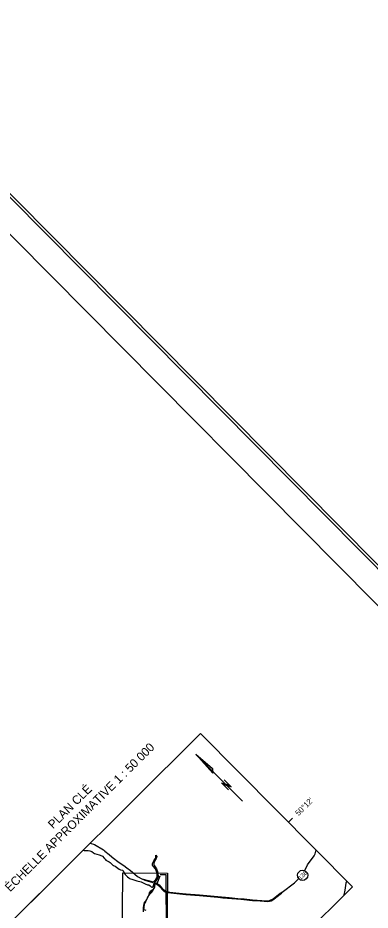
# Model space of a CAD drawing. Extents: x 381879 to 384696, y 5564785 to 5567594.
# Drawn here: x 383921 to 384166, y 5566974 to 5567594 of the extents above; entities that cross this region are included whole.
import ezdxf

# ---------------------------------------------------------------- set-up
doc = ezdxf.new("R2010")
doc.units = 0
doc.layers.add('Niveau 60', color=7, linetype='Continuous')
doc.layers.add('Niveau 63', color=7, linetype='Continuous')

msp = doc.modelspace()

# ---------------------------------------------------------------- linework, layer by layer
at = {"layer": 'Niveau 60'}
msp.add_lwpolyline([(382780.54, 5564785.16), (381879.11, 5565693.82), (383794.51, 5567593.97), (384695.95, 5566685.3), (382780.55, 5564785.15)], dxfattribs=at)
for points in [[(381881.93, 5565693.86), (383794.53, 5567591.15), (384693.12, 5566685.31), (382780.52, 5564788.02)], [(383794.43, 5567565.69), (383439.46, 5567213.56), (384312.69, 5566333.28), (384667.66, 5566685.41)]]:
    msp.add_lwpolyline(points, close=True, dxfattribs=at)
at = {"layer": 'Niveau 63'}
for p, q in [((384109.54, 5567035.03), (384112.38, 5567037.85)), ((384007.47, 5566995.75), (384012.8, 5566994.3)), ((384012.8, 5566994.3), (384015.27, 5566993.51)), ((384018.07, 5566992.31), (384020.13, 5566997.76)), ((384017.03, 5566992.46), (384017.94, 5566991.95)), ((384017.2, 5566992.9), (384018.07, 5566992.31)), ((384021.89, 5566988.67), (384024.24, 5566986.97)), ((384027.71, 5566985.82), (384038.12, 5566984.83)), ((384038.12, 5566984.83), (384047.54, 5566984)), ((384047.53, 5566984.44), (384060.31, 5566983.32)), ((384047.54, 5566984), (384060.28, 5566982.84)), ((384060.31, 5566983.32), (384068.2, 5566982.65)), ((384068.2, 5566982.65), (384076.31, 5566981.85)), ((384076.31, 5566981.85), (384078.78, 5566981.65)), ((384076.25, 5566981.45), (384084.36, 5566980.69)), ((384078.78, 5566981.65), (384084.43, 5566981.13))]:
    msp.add_line(p, q, dxfattribs=at)
for points in [[(384012.04, 5566849.33), (384154.03, 5566990.18), (384048.39, 5567096.67), (383906.4, 5566955.82)], [(384056.8, 5567068.97), (384045.06, 5567082.31), (384056.53, 5567072.23)], [(384069.54, 5567059.57), (384064.11, 5567061.31), (384063.01, 5567062.47), (384068.45, 5567060.68)]]:
    msp.add_lwpolyline(points, close=True, dxfattribs=at)
for points in [[(384077.42, 5567049.64), (384056.67, 5567070.59), (384045.06, 5567082.3)], [(384067.87, 5567057.57), (384063.01, 5567062.47), (384069.54, 5567059.57), (384064.69, 5567064.46)], [(383971.44, 5567020.34), (383974.61, 5567019.62), (383980.74, 5567015.72), (383981.48, 5567015.25), (383981.86, 5567014.99)], [(384108.05, 5566944.57), (384012.04, 5566849.33), (383906.4, 5566955.82), (383966.71, 5567015.65)], [(383966.71, 5567015.65), (383967.31, 5567015.4), (383968.81, 5567015.27), (383970.16, 5567015.27), (383971.39, 5567015.07), (383972.69, 5567014.58), (383973.78, 5567013.72), (383974.48, 5567013.28), (383977.89, 5567012.42), (383979.76, 5567011.72), (383980.22, 5567011.42), (383981.23, 5567010.07), (383981.92, 5567009.38), (383982.54, 5567008.73), (383984.23, 5567007.72), (383984.84, 5567007.37), (383985.5, 5567006.96), (383987.59, 5567004.98), (383987.85, 5567004.86), (383988.89, 5567004.35), (383989.79, 5567003.73), (383991.69, 5567002.43), (383992.56, 5567001.98), (383994.21, 5567001.59), (383994.74, 5567000.6), (383995.33, 5566999.44), (383995.79, 5566998.78), (383997.57, 5566997.05), (383998.49, 5566996.27), (383998.99, 5566995.92), (384001.2, 5566995.27), (384004.12, 5566994.38), (384006.94, 5566993.55), (384009.72, 5566992.2), (384011.53, 5566991.53), (384012.32, 5566991.39), (384013.28, 5566990.75), (384013.86, 5566990.1), (384014.37, 5566989.86), (384014.81, 5566989.9), (384015.34, 5566990.4), (384016.22, 5566993.31), (384016.15, 5566994.14), (384017.17, 5566995.22), (384017.81, 5566996.28), (384018.14, 5566997.25), (384018.18, 5566998.94), (384017.96, 5567000.01), (384017.46, 5567001.4), (384016.89, 5567002.58), (384015.55, 5567004.24), (384014.95, 5567005.23), (384014.93, 5567006.41), (384015.32, 5567007.34), (384015.69, 5567007.79), (384015.77, 5567008.18), (384016.77, 5567009.51), (384017.2, 5567010.44), (384017.31, 5567011.48), (384017.24, 5567012.14), (384017.82, 5567011.13), (384017.47, 5567009.87), (384017.08, 5567009.19), (384016.32, 5567007.92), (384015.9, 5567006.51), (384015.86, 5567005.58), (384016.18, 5567004.67), (384017.59, 5567002.53), (384018.36, 5567000.74), (384018.65, 5566999.57)], [(383981.86, 5567014.99), (383984.75, 5567012.53), (383986.66, 5567010.93)], [(384127.32, 5567011.64), (384128.08, 5567013.12), (384128.67, 5567015.74)], [(383986.66, 5567010.93), (383986.88, 5567010.73), (383991.68, 5567007.08)], [(383991.68, 5567007.08), (383994.91, 5567004.84), (383997.03, 5567003.34), (383999.66, 5567001.53), (384002.6, 5566998.98)], [(384120.8, 5567001.35), (384122.82, 5567005.34), (384127.32, 5567011.64)], [(384025.29, 5566999.64), (384024.86, 5566946.14), (383993.86, 5566946.39), (383994.29, 5566999.89), (384025.29, 5566999.63)], [(384002.6, 5566998.98), (384004.54, 5566997.31), (384007.47, 5566995.75)], [(384007.47, 5566995.75), (384009.57, 5566994.78), (384015.19, 5566993.06)], [(384018.65, 5566999.57), (384018.79, 5566997.21), (384018.12, 5566995.74), (384016.81, 5566993.67), (384016.5, 5566992.55), (384016.44, 5566991.45), (384015.78, 5566989.17), (384015.32, 5566988.38), (384014.65, 5566987.75), (384013.87, 5566987.34), (384013.3, 5566986.81), (384012.67, 5566986.03), (384012.05, 5566983.95), (384011.78, 5566983.59), (384011.12, 5566981.96), (384010.15, 5566980.48), (384009.11, 5566979.22), (384008.56, 5566977.18), (384008.37, 5566975.64), (384008.4, 5566972.64)], [(384016.36, 5566993.08), (384016.36, 5566993.13), (384016.36, 5566993.18), (384016.36, 5566993.27), (384016.36, 5566993.32), (384016.36, 5566993.36), (384016.37, 5566993.4), (384016.38, 5566993.44), (384016.4, 5566993.48), (384016.41, 5566993.52), (384016.44, 5566993.59), (384016.46, 5566993.63), (384016.5, 5566993.7), (384016.53, 5566993.74), (384016.56, 5566993.77), (384016.58, 5566993.8), (384016.62, 5566993.82), (384016.66, 5566993.85), (384016.69, 5566993.86), (384016.73, 5566993.88), (384016.82, 5566993.9), (384016.85, 5566993.92), (384016.89, 5566993.94), (384016.97, 5566993.98), (384017.01, 5566994.01), (384017.04, 5566994.03), (384017.08, 5566994.06), (384017.1, 5566994.09), (384017.16, 5566994.16), (384017.19, 5566994.19), (384017.23, 5566994.24), (384017.26, 5566994.27), (384017.3, 5566994.3), (384017.34, 5566994.32), (384017.37, 5566994.34)], [(384017.37, 5566994.34), (384017.49, 5566994.5), (384017.67, 5566994.78), (384017.75, 5566994.87), (384017.86, 5566994.98), (384017.92, 5566995.17), (384017.99, 5566995.28), (384018.06, 5566995.36), (384018.16, 5566995.5)], [(384018.16, 5566995.5), (384018.22, 5566995.63), (384018.28, 5566995.76), (384018.34, 5566995.88), (384018.39, 5566996)], [(384018.39, 5566996), (384018.42, 5566996.1), (384018.46, 5566996.31), (384018.46, 5566996.44), (384018.46, 5566996.57), (384018.49, 5566996.67), (384018.55, 5566996.77), (384018.61, 5566996.85), (384018.65, 5566996.92), (384018.73, 5566997), (384018.83, 5566997.04), (384018.94, 5566997.05), (384019.07, 5566997.01), (384019.18, 5566996.96), (384019.27, 5566996.9), (384019.39, 5566996.9), (384019.46, 5566996.95), (384019.5, 5566997.04), (384019.49, 5566997.1), (384019.37, 5566997.18), (384019.28, 5566997.24), (384019.14, 5566997.33), (384019.04, 5566997.38), (384018.92, 5566997.45), (384018.84, 5566997.52), (384018.78, 5566997.63), (384018.75, 5566997.8), (384018.76, 5566997.95), (384018.77, 5566998.08), (384018.8, 5566998.19), (384018.79, 5566998.33), (384018.79, 5566998.46), (384018.78, 5566998.57), (384018.77, 5566998.6), (384018.81, 5566998.61)], [(384018.81, 5566998.61), (384018.91, 5566998.62)], [(384020.13, 5566998.62), (384020.71, 5566998.62)], [(384020.71, 5566998.62), (384024.1, 5566998.61)], [(384024.1, 5566998.61), (384024.15, 5566995.06)], [(384024.15, 5566995.06), (384024.33, 5566960.15)], [(384105.21, 5566986.46), (384113.62, 5566992.89), (384116.62, 5566995.8)], [(384147.89, 5566984.09), (384154.03, 5566990.18), (384149.95, 5566994.28)], [(384149.95, 5566994.28), (384149.94, 5566993.76), (384149.49, 5566992.68), (384149.12, 5566991.11), (384148.74, 5566987.89), (384147.99, 5566984.51), (384147.89, 5566984.09)], [(384014.34, 5566986.65), (384014.31, 5566986.61), (384014.29, 5566986.56), (384014.28, 5566986.52), (384014.25, 5566986.45), (384014.24, 5566986.4), (384014.24, 5566986.36), (384014.27, 5566986.34), (384014.31, 5566986.33), (384014.35, 5566986.35), (384014.39, 5566986.36), (384014.44, 5566986.41), (384014.47, 5566986.44), (384014.52, 5566986.51), (384014.55, 5566986.53), (384014.6, 5566986.61), (384014.62, 5566986.64), (384014.66, 5566986.69), (384014.68, 5566986.72), (384014.69, 5566986.74), (384014.71, 5566986.77), (384014.73, 5566986.8), (384014.75, 5566986.84), (384014.77, 5566986.89), (384014.79, 5566986.92), (384014.81, 5566986.96), (384014.85, 5566987.03), (384014.87, 5566987.07), (384014.89, 5566987.11), (384014.91, 5566987.14), (384014.94, 5566987.19), (384014.96, 5566987.23), (384014.97, 5566987.27), (384015, 5566987.3), (384015.02, 5566987.34), (384015.07, 5566987.42), (384015.1, 5566987.47), (384015.12, 5566987.49), (384015.16, 5566987.53), (384015.19, 5566987.56), (384015.24, 5566987.59), (384015.27, 5566987.61), (384015.3, 5566987.64), (384015.33, 5566987.66), (384015.35, 5566987.7), (384015.37, 5566987.74), (384015.38, 5566987.77), (384015.41, 5566987.81), (384015.43, 5566987.86), (384015.46, 5566987.9), (384015.49, 5566987.95), (384015.5, 5566987.99), (384015.52, 5566988.03), (384015.54, 5566988.07), (384015.57, 5566988.12), (384015.59, 5566988.17), (384015.61, 5566988.21), (384015.63, 5566988.24), (384015.66, 5566988.29), (384015.68, 5566988.33), (384015.7, 5566988.38), (384015.72, 5566988.42), (384015.74, 5566988.46), (384015.76, 5566988.51), (384015.78, 5566988.56), (384015.8, 5566988.59), (384015.82, 5566988.63), (384015.84, 5566988.68), (384015.87, 5566988.73), (384015.9, 5566988.76), (384015.92, 5566988.8), (384015.93, 5566988.84), (384015.95, 5566988.88), (384015.97, 5566988.92), (384016, 5566988.96), (384016.03, 5566989), (384016.06, 5566989.04), (384016.09, 5566989.07), (384016.11, 5566989.1), (384016.13, 5566989.14), (384016.19, 5566989.21), (384016.22, 5566989.25), (384016.26, 5566989.28), (384016.28, 5566989.32), (384016.31, 5566989.36), (384016.35, 5566989.41), (384016.38, 5566989.5), (384016.4, 5566989.54), (384016.41, 5566989.58), (384016.42, 5566989.62), (384016.42, 5566989.68), (384016.42, 5566989.72), (384016.42, 5566989.75), (384016.42, 5566989.79), (384016.42, 5566989.84), (384016.42, 5566989.89), (384016.41, 5566989.97), (384016.41, 5566990.06), (384016.41, 5566990.11), (384016.42, 5566990.17), (384016.42, 5566990.21)], [(384016.11, 5566992.24), (384016.11, 5566992.28), (384016.1, 5566992.31), (384016.12, 5566992.35), (384016.17, 5566992.35), (384016.21, 5566992.36)], [(384016.42, 5566990.21), (384016.42, 5566990.25), (384016.42, 5566990.3), (384016.42, 5566990.34), (384016.41, 5566990.38), (384016.41, 5566990.42), (384016.4, 5566990.47), (384016.39, 5566990.51), (384016.39, 5566990.55), (384016.39, 5566990.64), (384016.39, 5566990.68), (384016.4, 5566990.72), (384016.41, 5566990.78), (384016.42, 5566990.81), (384016.43, 5566990.86), (384016.45, 5566990.9), (384016.46, 5566990.94), (384016.49, 5566991.02), (384016.5, 5566991.06), (384016.51, 5566991.1), (384016.52, 5566991.15), (384016.53, 5566991.2), (384016.53, 5566991.25), (384016.53, 5566991.29), (384016.53, 5566991.33), (384016.51, 5566991.37), (384016.5, 5566991.4), (384016.47, 5566991.44), (384016.46, 5566991.44), (384016.42, 5566991.51), (384016.4, 5566991.55), (384016.39, 5566991.58), (384016.37, 5566991.63), (384016.35, 5566991.67), (384016.34, 5566991.71), (384016.33, 5566991.75), (384016.32, 5566991.8), (384016.3, 5566991.85), (384016.28, 5566991.89), (384016.26, 5566991.92), (384016.23, 5566991.96), (384016.22, 5566991.97), (384016.2, 5566992), (384016.18, 5566992.03), (384016.16, 5566992.07), (384016.13, 5566992.11), (384016.13, 5566992.15), (384016.12, 5566992.2), (384016.11, 5566992.24)], [(384016.21, 5566992.36), (384016.21, 5566992.36), (384016.21, 5566992.37), (384016.23, 5566992.4), (384016.23, 5566992.43), (384016.22, 5566992.48), (384016.23, 5566992.52), (384016.26, 5566992.55), (384016.27, 5566992.59), (384016.27, 5566992.63), (384016.28, 5566992.67), (384016.27, 5566992.77), (384016.28, 5566992.81), (384016.29, 5566992.86), (384016.29, 5566992.9), (384016.32, 5566992.94), (384016.34, 5566992.97), (384016.36, 5566993.01), (384016.37, 5566993.05), (384016.36, 5566993.08)], [(384017.94, 5566991.95), (384019.14, 5566991.09), (384023.1, 5566986.92), (384025.14, 5566986.17), (384027.71, 5566985.82)], [(384018.07, 5566992.31), (384019.43, 5566991.4), (384021.89, 5566988.67)], [(384009.81, 5566978.98), (384009.81, 5566978.99), (384009.83, 5566979.02), (384009.85, 5566979.06), (384009.87, 5566979.09), (384009.88, 5566979.1), (384009.89, 5566979.13), (384009.91, 5566979.17), (384009.94, 5566979.2), (384009.97, 5566979.23), (384010, 5566979.26), (384010.02, 5566979.32), (384010.04, 5566979.35), (384010.07, 5566979.39), (384010.1, 5566979.45), (384010.12, 5566979.49), (384010.15, 5566979.53), (384010.16, 5566979.57), (384010.21, 5566979.66), (384010.23, 5566979.7), (384010.25, 5566979.74), (384010.28, 5566979.83), (384010.29, 5566979.87), (384010.3, 5566979.91), (384010.32, 5566979.96), (384010.32, 5566980.01), (384010.34, 5566980.05), (384010.35, 5566980.09), (384010.37, 5566980.13), (384010.38, 5566980.17), (384010.4, 5566980.23), (384010.42, 5566980.27), (384010.44, 5566980.31), (384010.45, 5566980.36), (384010.46, 5566980.39), (384010.48, 5566980.45), (384010.5, 5566980.48), (384010.52, 5566980.53), (384010.53, 5566980.58), (384010.55, 5566980.63), (384010.58, 5566980.7), (384010.59, 5566980.75), (384010.61, 5566980.8), (384010.63, 5566980.84), (384010.65, 5566980.88), (384010.67, 5566980.92), (384010.68, 5566980.96), (384010.71, 5566980.99), (384010.74, 5566981.04), (384010.76, 5566981.07), (384010.78, 5566981.11), (384010.8, 5566981.14), (384010.83, 5566981.19), (384010.85, 5566981.22), (384010.87, 5566981.25), (384010.91, 5566981.3), (384010.93, 5566981.33), (384010.96, 5566981.39), (384010.97, 5566981.42), (384010.99, 5566981.47), (384011.02, 5566981.51), (384011.05, 5566981.55), (384011.07, 5566981.6), (384011.08, 5566981.64), (384011.1, 5566981.68), (384011.12, 5566981.72), (384011.15, 5566981.76), (384011.17, 5566981.8), (384011.19, 5566981.84), (384011.22, 5566981.87), (384011.24, 5566981.9), (384011.26, 5566981.94), (384011.28, 5566982), (384011.29, 5566982.04), (384011.31, 5566982.09), (384011.33, 5566982.14), (384011.36, 5566982.18), (384011.38, 5566982.22), (384011.4, 5566982.25), (384011.43, 5566982.3), (384011.45, 5566982.34), (384011.47, 5566982.37), (384011.51, 5566982.42), (384011.53, 5566982.45), (384011.53, 5566982.45), (384011.54, 5566982.48), (384011.53, 5566982.53), (384011.54, 5566982.57), (384011.55, 5566982.61), (384011.56, 5566982.65), (384011.56, 5566982.69), (384011.59, 5566982.73), (384011.61, 5566982.76), (384011.64, 5566982.78), (384011.67, 5566982.81), (384011.68, 5566982.85), (384011.69, 5566982.89), (384011.68, 5566982.93), (384011.68, 5566982.97), (384011.67, 5566983.01), (384011.66, 5566983.06)], [(384011.66, 5566983.06), (384011.67, 5566983.1), (384011.7, 5566983.14), (384011.73, 5566983.17), (384011.75, 5566983.2), (384011.75, 5566983.21), (384011.77, 5566983.24), (384011.78, 5566983.28), (384011.78, 5566983.33), (384011.79, 5566983.36), (384011.82, 5566983.4), (384011.84, 5566983.43), (384011.88, 5566983.45), (384011.91, 5566983.48), (384011.95, 5566983.51), (384011.98, 5566983.54), (384012.01, 5566983.56), (384012.04, 5566983.58), (384012.07, 5566983.62), (384012.09, 5566983.65), (384012.11, 5566983.69), (384012.13, 5566983.72), (384012.14, 5566983.76), (384012.16, 5566983.81), (384012.18, 5566983.84), (384012.21, 5566983.88), (384012.23, 5566983.92), (384012.25, 5566984), (384012.27, 5566984.04), (384012.3, 5566984.07), (384012.32, 5566984.1), (384012.35, 5566984.13), (384012.37, 5566984.16), (384012.4, 5566984.2), (384012.43, 5566984.24), (384012.46, 5566984.27), (384012.49, 5566984.31), (384012.53, 5566984.35), (384012.57, 5566984.39), (384012.6, 5566984.43), (384012.63, 5566984.47), (384012.67, 5566984.51), (384012.7, 5566984.55), (384012.73, 5566984.57), (384012.75, 5566984.61), (384012.79, 5566984.64), (384012.81, 5566984.67), (384012.82, 5566984.68), (384012.83, 5566984.7), (384012.84, 5566984.71), (384012.85, 5566984.72), (384012.86, 5566984.74), (384012.87, 5566984.76), (384012.87, 5566984.78)], [(384012.87, 5566984.78), (384012.91, 5566984.82), (384012.94, 5566984.84), (384012.96, 5566984.86), (384012.99, 5566984.89), (384013.03, 5566984.91), (384013.06, 5566984.95), (384013.07, 5566984.98), (384013.1, 5566985.03), (384013.12, 5566985.07), (384013.14, 5566985.11), (384013.16, 5566985.14), (384013.19, 5566985.18), (384013.21, 5566985.22), (384013.23, 5566985.25), (384013.26, 5566985.29), (384013.32, 5566985.35), (384013.37, 5566985.41), (384013.39, 5566985.45), (384013.42, 5566985.48), (384013.44, 5566985.52), (384013.45, 5566985.56), (384013.46, 5566985.61), (384013.49, 5566985.64), (384013.52, 5566985.67), (384013.54, 5566985.71), (384013.56, 5566985.74), (384013.59, 5566985.76), (384013.63, 5566985.78), (384013.66, 5566985.81), (384013.69, 5566985.84), (384013.72, 5566985.88), (384013.74, 5566985.9), (384013.76, 5566985.94), (384013.8, 5566985.98), (384013.83, 5566986.01), (384013.87, 5566986.04), (384013.9, 5566986.07), (384013.92, 5566986.1), (384013.95, 5566986.11), (384013.98, 5566986.08), (384014, 5566986.04), (384014.01, 5566986.04), (384014.04, 5566986.02), (384014.08, 5566986.03), (384014.1, 5566986.07), (384014.1, 5566986.11), (384014.09, 5566986.2), (384014.09, 5566986.24), (384014.08, 5566986.29), (384014.07, 5566986.33), (384014.06, 5566986.37), (384014.06, 5566986.46), (384014.07, 5566986.5), (384014.09, 5566986.55), (384014.11, 5566986.59), (384014.12, 5566986.64), (384014.13, 5566986.68), (384014.14, 5566986.72), (384014.16, 5566986.76), (384014.17, 5566986.8), (384014.2, 5566986.83), (384014.2, 5566986.84), (384014.22, 5566986.87), (384014.24, 5566986.91), (384014.27, 5566986.94), (384014.29, 5566986.98), (384014.32, 5566987.02), (384014.35, 5566987.06), (384014.36, 5566987.07), (384014.38, 5566987.1), (384014.4, 5566987.14), (384014.42, 5566987.17), (384014.45, 5566987.21), (384014.48, 5566987.25), (384014.5, 5566987.29), (384014.53, 5566987.32), (384014.56, 5566987.35), (384014.58, 5566987.37), (384014.62, 5566987.4), (384014.66, 5566987.42), (384014.69, 5566987.41), (384014.72, 5566987.38), (384014.73, 5566987.35), (384014.72, 5566987.3), (384014.71, 5566987.25), (384014.69, 5566987.21), (384014.68, 5566987.18), (384014.65, 5566987.13), (384014.62, 5566987.08), (384014.6, 5566987.04), (384014.58, 5566987.02), (384014.56, 5566986.99), (384014.53, 5566986.95), (384014.51, 5566986.92), (384014.48, 5566986.89), (384014.44, 5566986.81), (384014.41, 5566986.78), (384014.38, 5566986.73), (384014.36, 5566986.69), (384014.34, 5566986.65)], [(384024.24, 5566986.97), (384026.63, 5566986.41), (384035.78, 5566985.47)], [(384035.78, 5566985.47), (384038.39, 5566985.19), (384047.53, 5566984.44)], [(384060.28, 5566982.84), (384063.91, 5566982.54), (384076.25, 5566981.45)], [(384084.43, 5566981.13), (384094.15, 5566980.45), (384096.22, 5566980.49), (384098.92, 5566981.75), (384103.77, 5566985.61), (384105.21, 5566986.46)], [(384092.52, 5566980.17), (384094.89, 5566980.01), (384096.28, 5566980.06), (384097.51, 5566980.44), (384099.36, 5566981.54), (384100.61, 5566982.63)], [(384100.61, 5566982.63), (384104.61, 5566985.75), (384105.21, 5566986.46)], [(384008.97, 5566974.82), (384008.97, 5566974.84), (384008.98, 5566974.89), (384008.98, 5566974.94), (384008.99, 5566974.98), (384008.99, 5566975.03), (384009, 5566975.08), (384009.01, 5566975.12), (384009.01, 5566975.17), (384009.02, 5566975.22), (384009.02, 5566975.22), (384009.02, 5566975.26), (384009.03, 5566975.35), (384009.03, 5566975.4), (384009.04, 5566975.44), (384009.05, 5566975.5), (384009.05, 5566975.54), (384009.06, 5566975.58), (384009.05, 5566975.62), (384009.04, 5566975.67), (384009.04, 5566975.71), (384009.02, 5566975.8), (384009.02, 5566975.84), (384009.02, 5566975.88), (384009.01, 5566975.94), (384009.03, 5566975.98), (384009.05, 5566976.01), (384009.08, 5566976.05), (384009.1, 5566976.08), (384009.13, 5566976.12), (384009.14, 5566976.15), (384009.14, 5566976.2), (384009.13, 5566976.24), (384009.13, 5566976.33), (384009.13, 5566976.36), (384009.13, 5566976.41), (384009.15, 5566976.44), (384009.16, 5566976.48), (384009.17, 5566976.53), (384009.17, 5566976.56), (384009.17, 5566976.6), (384009.16, 5566976.64), (384009.14, 5566976.68), (384009.15, 5566976.72), (384009.17, 5566976.76), (384009.2, 5566976.78), (384009.24, 5566976.81), (384009.24, 5566976.85), (384009.21, 5566976.87), (384009.17, 5566976.89), (384009.15, 5566976.93), (384009.16, 5566976.97), (384009.19, 5566977.01), (384009.21, 5566977.04), (384009.23, 5566977.07), (384009.26, 5566977.1), (384009.27, 5566977.14), (384009.29, 5566977.18), (384009.29, 5566977.23), (384009.3, 5566977.27), (384009.3, 5566977.37), (384009.29, 5566977.41), (384009.29, 5566977.45), (384009.29, 5566977.49), (384009.29, 5566977.53), (384009.3, 5566977.58), (384009.31, 5566977.62), (384009.31, 5566977.7), (384009.3, 5566977.74), (384009.3, 5566977.78), (384009.32, 5566977.82), (384009.34, 5566977.85), (384009.34, 5566977.89), (384009.33, 5566977.93), (384009.31, 5566977.96), (384009.3, 5566978.01), (384009.29, 5566978.05), (384009.29, 5566978.09), (384009.28, 5566978.17), (384009.3, 5566978.22), (384009.34, 5566978.24), (384009.38, 5566978.25), (384009.42, 5566978.26), (384009.45, 5566978.28), (384009.48, 5566978.32), (384009.5, 5566978.36), (384009.51, 5566978.4), (384009.53, 5566978.45), (384009.54, 5566978.49), (384009.56, 5566978.56), (384009.58, 5566978.61), (384009.61, 5566978.64), (384009.63, 5566978.67), (384009.66, 5566978.71), (384009.69, 5566978.75), (384009.71, 5566978.79), (384009.73, 5566978.82), (384009.75, 5566978.87), (384009.77, 5566978.9), (384009.79, 5566978.94), (384009.81, 5566978.98)], [(384084.36, 5566980.69), (384087.08, 5566980.52), (384092.52, 5566980.17)], [(384008.86, 5566974.06), (384008.87, 5566974.11), (384008.88, 5566974.15), (384008.88, 5566974.19), (384008.88, 5566974.23), (384008.86, 5566974.27), (384008.85, 5566974.31), (384008.84, 5566974.35), (384008.85, 5566974.4), (384008.86, 5566974.44), (384008.86, 5566974.48), (384008.87, 5566974.53), (384008.88, 5566974.57), (384008.9, 5566974.62), (384008.94, 5566974.71), (384008.96, 5566974.75), (384008.97, 5566974.8), (384008.97, 5566974.82)], [(384009.1, 5566974), (384008.86, 5566974.06)], [(384010.42, 5566973.72), (384009.1, 5566974)]]:
    msp.add_lwpolyline(points, dxfattribs=at)
msp.add_circle((384119.34, 5566998.1), 3.56, dxfattribs=at)

# ---------------------------------------------------------------- texts
for s, height, p in [('ÉCHELLE APPROXIMATIVE 1 : 50 000', 6, (383915.81, 5566986.28)), ('PLAN CLÉ', 6, (383945.76, 5567030.07)), ("50°12'", 4, (384116.47, 5567039.1)), ('138', 3, (384117.94, 5566994.7))]:
    msp.add_text(s, height=height, rotation=44.77, dxfattribs=at).set_placement(p)

doc.saveas('drawing.dxf')
